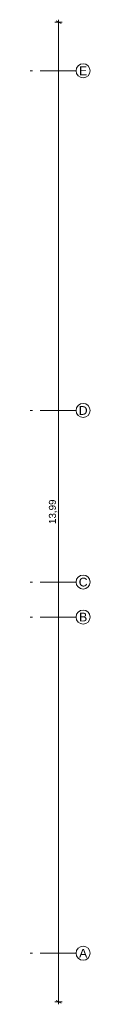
# Model space of a CAD drawing. Header units: metres. Extents: x -4 to 99, y -11 to 17.
# Tile 712 of 747: x 64.64 to 65.385, y -0.179 to 13.879. Entities that reach past the tile are written whole.
import ezdxf

# ---------------------------------------------------------------- set-up
doc = ezdxf.new("R2010")
doc.units = ezdxf.units.M
doc.header["$MEASUREMENT"] = 0
doc.linetypes.add('Strichlinie doppelt', pattern=[0.546806, 0.264583, -0.105833, 0.070556, -0.105833])
doc.layers.add('152 - Bemaßung_ Beschriftung.Ausbau', color=7, linetype='Continuous')
doc.layers.add('451 - Universal.Achsen Raster', color=7, linetype='Continuous')
doc.styles.add('ERSTELLTER_STIL_2', font='txt')
doc.dimstyles.new('ERSTELLTER_STIL__1', dxfattribs={"dimtxt": 0.1, "dimasz": 0.0532, "dimexe": 0.18, "dimexo": 0.0625, "dimgap": 0, "dimtad": 1, "dimzin": 0, "dimdsep": 46, "dimtxsty": 'ERSTELLTER_STIL_2', "dimblk": 'ARROWHEAD_2', "dimblk1": 'ARROWHEAD_2', "dimblk2": 'ARROWHEAD_2', "dimcen": 0.09, "dimse1": 1, "dimse2": 1, "dimclrd": 7, "dimclre": 7, "dimclrt": 7, "dimazin": 0, "dimtfac": 1, "dimtdec": 4, "dimtmove": 0, "dimatfit": 3, "dimfxl": 1, "dimtolj": 1, "dimtzin": 0, "dimarcsym": 0})

# ---------------------------------------------------------------- blocks, each defined once
blk = doc.blocks.new('*D526')
at = {"layer": '152 - Bemaßung_ Beschriftung.Ausbau', "color": 7, "linetype": 'Continuous', "lineweight": 5}
for p, q in [((64.988, 13.845), (64.883, 13.845)), ((64.97, 13.825), (64.9, 13.865)), ((64.935, 13.845), (64.935, 13.879)), ((64.935, -0.145), (64.935, 13.845)), ((64.9, -0.125), (64.97, -0.165)), ((64.988, -0.145), (64.883, -0.145)), ((64.935, -0.179), (64.935, -0.145))]:
    blk.add_line(p, q, dxfattribs=at)
at = {"layer": '152 - Bemaßung_ Beschriftung.Ausbau', "color": 7, "lineweight": 5, "insert": (64.915, 6.679), "char_height": 0.1, "attachment_point": 7, "rotation": 90, "style": 'ERSTELLTER_STIL_2'}
blk.add_mtext('\\A1;{\\pql;\\fArial|b0|i0|c0|p38;13,99}', dxfattribs=at)
blk = doc.blocks.new('ARROWHEAD_2')
at = {"color": 0, "linetype": 'Continuous', "lineweight": 0}
for p, q in [((0, 0), (-1, 0)), ((-0.38, -0.66), (0.38, 0.66))]:
    blk.add_line(p, q, dxfattribs=at)

msp = doc.modelspace()

# ---------------------------------------------------------------- linework, layer by layer
at = {"layer": '451 - Universal.Achsen Raster', "color": 160, "linetype": 'Strichlinie doppelt', "lineweight": 9, "true_color": 0x3232ff}
for p, q in [((64.935, 13.15), (-3.175, 13.15)), ((64.935, 13.15), (65.185, 13.15)), ((64.935, 8.3), (-3.175, 8.3)), ((64.935, 8.3), (65.185, 8.3)), ((64.935, 5.85), (-3.175, 5.85)), ((64.935, 5.85), (65.185, 5.85)), ((64.935, 5.35), (-3.175, 5.35)), ((64.935, 5.35), (65.185, 5.35)), ((64.935, 0.55), (-3.175, 0.55)), ((64.935, 0.55), (65.185, 0.55))]:
    msp.add_line(p, q, dxfattribs=at)
at = {"layer": '451 - Universal.Achsen Raster', "color": 160, "linetype": 'Continuous', "lineweight": 9, "true_color": 0x3232ff}
for centre in [(65.285, 13.15), (65.285, 8.3), (65.285, 5.85), (65.285, 5.35), (65.285, 0.55)]:
    msp.add_circle(centre, 0.1, dxfattribs=at)
at = {"layer": '451 - Universal.Achsen Raster', "color": 160, "linetype": 'Strichlinie doppelt', "lineweight": 9, "true_color": 0x3232ff}
for p in [(64.935, 13.15), (64.935, 13.15), (64.935, 8.3), (64.935, 8.3), (64.935, 5.85), (64.935, 5.85), (64.935, 5.35), (64.935, 5.35), (64.935, 0.55), (64.935, 0.55)]:
    msp.add_point(p, dxfattribs=at)

# ---------------------------------------------------------------- texts
at = {"layer": '451 - Universal.Achsen Raster', "color": 160, "lineweight": 9, "true_color": 0x3232ff, "char_height": 0.125, "attachment_point": 1, "style": 'ERSTELLTER_STIL_2'}
for s, insert in [('\\A1;{\\pql;\\pt0;\\fArial|b0|i0|c0|p38;E}', (65.228, 13.212)), ('\\A1;{\\pql;\\pt0;\\fArial|b0|i0|c0|p38;D}', (65.223, 8.362)), ('\\A1;{\\pql;\\pt0;\\fArial|b0|i0|c0|p38;C}', (65.223, 5.912)), ('\\A1;{\\pql;\\pt0;\\fArial|b0|i0|c0|p38;B}', (65.228, 5.412)), ('\\A1;{\\pql;\\pt0;\\fArial|b0|i0|c0|p38;A}', (65.228, 0.612))]:
    msp.add_mtext(s, dxfattribs=dict(at, insert=insert))

# ---------------------------------------------------------------- dimensions: what is measured, and where the dimension line sits
at = {"layer": '152 - Bemaßung_ Beschriftung.Ausbau', "color": 7, "linetype": 'Continuous', "lineweight": 5}
dim = msp.add_linear_dim(base=(64.935, 13.845), p1=(62.425, -0.145), p2=(62.425, 13.845), angle=90, dimstyle='ERSTELLTER_STIL__1', dxfattribs=at)
dim.commit()
dim.dimension.update_dxf_attribs({"geometry": '*D526', "text_midpoint": (64.865, 6.847), "dimtype": 160, "text_rotation": 90})

doc.saveas('drawing.dxf')
